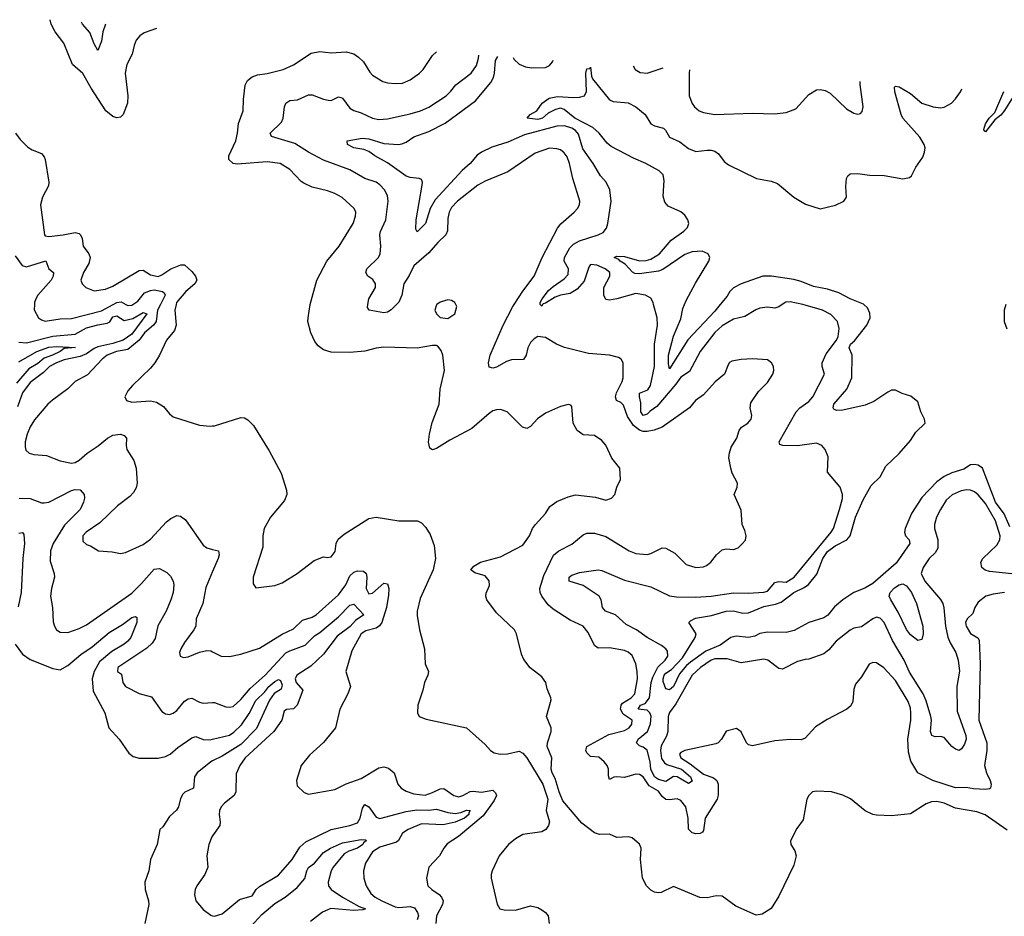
# Model space of a CAD drawing. Header units: inches. Extents: x 1245430 to 1420861, y 606325 to 671315.
# Tile 268 of 319: x 1388974 to 1394209, y 656748 to 661514. Entities that reach past the tile are written whole.
import ezdxf

# ---------------------------------------------------------------- set-up
doc = ezdxf.new("R2010")
doc.units = ezdxf.units.IN
doc.header["$MEASUREMENT"] = 0
for name, color, linetype in [('B3685', 7, 'Continuous'), ('B3686', 7, 'Continuous'), ('B3695', 7, 'Continuous'), ('B3696', 7, 'Continuous')]:
    doc.layers.add(name, color=color, linetype=linetype)

msp = doc.modelspace()

# ---------------------------------------------------------------- linework, layer by layer
at = {"layer": 'B3685', "color": 5}
for points, elevation in [([(1389722.3, 660000), (1389706.9, 659970), (1389700.3, 659910), (1389685.2, 659890), (1389638.3, 659850), (1389610.3, 659809.7), (1389550, 659761.6), (1389489.1, 659750), (1389439, 659730), (1389413.6, 659710), (1389334.4, 659625.6), (1389270, 659590.9), (1389230, 659552.1), (1389148, 659492), (1389123.6, 659470), (1389052.4, 659387.6), (1389030.2, 659350), (1389013.5, 659310), (1389004.1, 659270), (1389003.2, 659243.2), (1389006.5, 659226.5), (1389024.9, 659210), (1389050, 659203.1), (1389116.7, 659196.7), (1389190, 659168.9), (1389250, 659156.5), (1389270, 659159.6), (1389290, 659172.3), (1389332.4, 659210), (1389391.3, 659248.7), (1389440.8, 659290), (1389470, 659306.4), (1389511, 659310), (1389530, 659304.2), (1389543.1, 659290), (1389539.8, 659250), (1389544.6, 659230), (1389580.8, 659170), (1389593.8, 659130), (1389599.3, 659050), (1389594.1, 659025.9), (1389579.5, 659000.5), (1389559.8, 658980.2), (1389494, 658930), (1389400, 658840), (1389328.4, 658790), (1389310.8, 658770), (1389310, 658742), (1389330, 658724.7), (1389350, 658718), (1389394, 658690), (1389465.4, 658685.4), (1389510, 658676), (1389537.5, 658682.5), (1389630, 658724.9), (1389670, 658752.7), (1389755.7, 658844.3), (1389777.5, 658862.5), (1389810, 658878.4), (1389830, 658875.4), (1389855.7, 658855.7), (1389950, 658721.3), (1389970, 658706.3), (1390000, 658698.4)], 860), ([(1389052.9, 660000), (1389051.8, 659971.8), (1389074, 659930), (1389090, 659917.8), (1389110, 659911.8), (1389190, 659924.4), (1389250, 659926.5), (1389410, 659966), (1389471.2, 660000)], 860), ([(1389805.6, 660000), (1389799.4, 659970), (1389805.7, 659890), (1389798.2, 659861.8), (1389755.3, 659810), (1389717.1, 659730), (1389692.7, 659690), (1389670, 659662), (1389573.4, 659570), (1389550, 659541.2), (1389534, 659510), (1389542.8, 659490), (1389570, 659481.3), (1389670, 659488.4), (1389701.5, 659481.5), (1389738.1, 659458.1), (1389770, 659419), (1389790, 659402.5), (1389930, 659359), (1389987.4, 659352.6), (1390000, 659354.4)], 880), ([(1389538.9, 660000), (1389550, 659994), (1389570, 659996.2), (1389576, 660000)], 860), ([(1388970, 659799.3), (1389010, 659795.5), (1389150, 659832), (1389270, 659843.1), (1389330, 659875.5), (1389390, 659892.4), (1389439.9, 659900.1), (1389452.8, 659907.2), (1389470, 659933.8), (1389490, 659939), (1389530, 659914.6), (1389575.2, 659924.8), (1389630, 659957.8), (1389650, 659950.4), (1389570, 659842.9), (1389524.2, 659810), (1389470, 659792.8), (1389390, 659775.3), (1389370, 659766.4), (1389330, 659737.6), (1389296.7, 659723.3), (1389210, 659706.6), (1389170.1, 659690), (1389132.1, 659670), (1389101.6, 659638.4), (1389030, 659585.2), (1388990, 659529.7), (1388963.1, 659456.9)], 840), ([(1388970, 659694.7), (1389064.9, 659750), (1389130, 659773.4), (1389170, 659776.5), (1389270.9, 659770.9), (1389210, 659766.2), (1389189.3, 659750), (1389148.4, 659730), (1389104.6, 659715.4), (1389070, 659686.3), (1389022.3, 659657.7), (1388957.4, 659582.6)], 820), ([(1388971.4, 658971.4), (1389030, 658969.3), (1389090, 658946.3), (1389105, 658945), (1389130, 658950.1), (1389250, 659011.4), (1389270, 659017.1), (1389295.4, 659015.4), (1389317, 658990), (1389318.9, 658970), (1389314, 658950), (1389296.2, 658910), (1389213.1, 658826.9), (1389152.8, 658730), (1389138, 658690), (1389135.6, 658635.6), (1389158.2, 658570), (1389159.2, 658550), (1389143.2, 658490), (1389138.6, 658450), (1389148.3, 658390), (1389153.2, 658313.2), (1389159, 658290), (1389170, 658270.4), (1389190, 658257.8), (1389230, 658255.9), (1389290, 658277.4), (1389330, 658297.3), (1389570, 658466.5), (1389622.5, 658517.5), (1389690, 658593.9), (1389717.4, 658597.4), (1389756.4, 658576.4), (1389775.9, 658555.9), (1389789.5, 658530), (1389793.6, 658510), (1389789.5, 658470), (1389778.4, 658430), (1389753.4, 658370), (1389708.2, 658291.8), (1389695, 658225), (1389679.3, 658200.7), (1389650, 658173.7), (1389497, 658070), (1389494, 658050), (1389515.1, 658035.1), (1389522.6, 657990), (1389536.5, 657970), (1389610, 657932.3), (1389675.5, 657915.5), (1389730, 657837.1), (1389750, 657824.4), (1389770, 657821.6), (1389790, 657828.2), (1389810, 657842.4), (1389850, 657891.2), (1389870, 657904.5), (1389890, 657908.1), (1389930, 657886.7), (1389950, 657881.5), (1390000, 657884.6)], 840), ([(1388970, 658785.5), (1388990, 658788.2), (1388997.1, 658777.1), (1388999.2, 658730), (1388990.5, 658650), (1388981.8, 658470), (1388966.3, 658393.7)], 820), ([(1390000, 658581.2), (1389964.2, 658495.8), (1389948.7, 658411.3), (1389913.4, 658330), (1389910.3, 658290), (1389900.9, 658270), (1389850, 658203.5), (1389830.3, 658170), (1389823.7, 658150), (1389827.7, 658130), (1389844.4, 658124.4), (1389870, 658127.4), (1389930, 658151.5), (1389970, 658161.7), (1389990, 658158.7), (1390000, 658153.5)], 860), ([(1388950, 658194.9), (1388990, 658142.3), (1389030, 658113.4), (1389150, 658064.6), (1389190, 658057.6), (1389230, 658081.6), (1389299.9, 658140.1), (1389359.3, 658180.7), (1389450, 658256.8), (1389521.1, 658298.9), (1389570, 658336.9), (1389590, 658341.6), (1389596.5, 658336.5), (1389596.9, 658310), (1389564.4, 658230), (1389549.2, 658210), (1389530, 658194.8), (1389464.1, 658155.9), (1389398.9, 658101.1), (1389370.1, 658050.1), (1389360.1, 658010), (1389364.6, 657944.6), (1389426.9, 657830), (1389448.2, 657750), (1389503.8, 657690), (1389554.5, 657614.5), (1389578.4, 657598.4), (1389610, 657588), (1389710, 657589.3), (1389750, 657597.8), (1389775, 657610), (1389815.5, 657644.5), (1389890, 657696.6), (1389910, 657703.8), (1389950, 657687.3), (1389986.4, 657686.4), (1390000, 657689.7)], 820), ([(1390000, 657575), (1389990.1, 657570), (1389917.4, 657510), (1389904.4, 657490), (1389898.3, 657430), (1389852.9, 657407.2), (1389842.4, 657397.6), (1389830, 657373.6), (1389818.2, 657330), (1389807.5, 657312.5), (1389770, 657279.3), (1389735.8, 657224.2), (1389719.1, 657210), (1389704.4, 657130), (1389670.6, 657050), (1389661.6, 656990), (1389639.3, 656930), (1389641.6, 656890), (1389659.6, 656830), (1389660.2, 656810), (1389640.3, 656710)], 820), ([(1390000, 657176), (1389995.8, 657170), (1389980.2, 657130), (1389970.2, 657070.2), (1389975.3, 657010), (1389958.5, 656970), (1389916, 656910), (1389907.6, 656890), (1389903.7, 656863.7), (1389910.6, 656830), (1389950, 656784), (1389990, 656753.4), (1390000, 656750.9)], 840)]:
    msp.add_lwpolyline(points, dxfattribs=dict(at, elevation=elevation))
at = {"layer": 'B3686', "color": 5}
for points, elevation in [([(1389701.7, 661467.8), (1389635.3, 661444.7), (1389612.4, 661427.6), (1389594.5, 661405.5), (1389582.9, 661377.1), (1389572.4, 661330), (1389544.6, 661275.4), (1389534.8, 661230), (1389550.1, 661110), (1389547.8, 661070), (1389524.4, 661010), (1389510, 660995.6), (1389490, 660992.8), (1389470, 660999.8), (1389431.9, 661030), (1389354, 661150), (1389310, 661228.2), (1389255.8, 661275.8), (1389209.8, 661390), (1389163.5, 661450), (1389142, 661490), (1389136, 661513.9)], 880), ([(1389430.6, 661489.9), (1389416.1, 661450), (1389410, 661399), (1389390, 661349.3), (1389370, 661386), (1389346.6, 661446.6), (1389309, 661490), (1389303.2, 661500.3)], 860), ([(1388952.9, 660910), (1388976.3, 660876.3), (1389016.8, 660836.8), (1389041.5, 660821.5), (1389090, 660802.3), (1389104.3, 660784.3), (1389110.1, 660770.1), (1389128.8, 660650), (1389127.1, 660630), (1389095, 660570), (1389085.8, 660530), (1389106, 660370), (1389110, 660364.4), (1389130, 660362.2), (1389205.2, 660370), (1389270, 660383.5), (1389290, 660377.5), (1389297.5, 660370), (1389306.3, 660350), (1389312.6, 660310), (1389341.3, 660270), (1389348.4, 660250), (1389342.7, 660217.3), (1389314.4, 660170), (1389300.3, 660130), (1389307, 660110), (1389326.4, 660090), (1389370, 660073), (1389430, 660080.9), (1389470, 660097.5), (1389610, 660181.5), (1389630, 660182.7), (1389670, 660157.2), (1389710.6, 660149.4), (1389730, 660157.6), (1389777.6, 660190), (1389831, 660211), (1389850.1, 660210.1), (1389890, 660175), (1389909.4, 660150), (1389916.3, 660130), (1389905.8, 660110), (1389856.8, 660070), (1389807.6, 660010), (1389805.6, 660000)], 880), ([(1388950, 660258.7), (1388987.6, 660207.6), (1389010, 660200.5), (1389112.7, 660232.7), (1389130, 660190.4), (1389153.4, 660170), (1389152, 660150), (1389142.3, 660130), (1389070.8, 660050), (1389059.8, 660030), (1389053.3, 660010), (1389052.9, 660000)], 860), ([(1389576, 660000), (1389602.9, 660017.1), (1389637.5, 660062.5), (1389670, 660075.3), (1389690, 660077.9), (1389734, 660070), (1389742.9, 660062.9), (1389748, 660050), (1389722.3, 660000)], 860), ([(1389471.2, 660000), (1389491, 660011), (1389513.6, 660013.6), (1389538.9, 660000)], 860)]:
    msp.add_lwpolyline(points, dxfattribs=dict(at, elevation=elevation))
at = {"layer": 'B3695', "color": 5}
for points, elevation in [([(1394225.1, 657205.1), (1394106.6, 657286.6), (1394062.7, 657302.7), (1393950, 657323), (1393890, 657349.9), (1393850, 657358.9), (1393822.9, 657357.1), (1393793.7, 657346.3), (1393710, 657292.2), (1393610, 657282), (1393530, 657285), (1393510, 657289), (1393470, 657309), (1393391.7, 657371.7), (1393350, 657391.7), (1393290, 657409.7), (1393210, 657412.8), (1393190, 657409.4), (1393169.3, 657390.7), (1393159.5, 657370), (1393139.3, 657260.7), (1393105.3, 657214.7), (1393072.7, 657150), (1393074, 657130), (1393095.7, 657095.7), (1393102.2, 657070), (1393090, 657019.6), (1393010, 656856), (1392970.2, 656789.8), (1392921.3, 656758.7), (1392890, 656753.3), (1392782.3, 656802.3), (1392710, 656854.5), (1392677.5, 656857.5), (1392630, 656847), (1392590, 656847.8), (1392450, 656906), (1392385.4, 656874.6), (1392370, 656872.2), (1392350, 656876.4), (1392330, 656886.6), (1392306.4, 656910), (1392286.2, 656950), (1392275.6, 657050), (1392278.3, 657110), (1392270, 657131.5), (1392230, 657164.7), (1392210, 657171.2), (1392150, 657167), (1392110, 657185.1), (1392056.4, 657183.6), (1392030, 657191.5), (1391963.6, 657243.6), (1391862.2, 657362.2), (1391842.4, 657410), (1391821, 657481), (1391805.6, 657510), (1391800.7, 657530), (1391802.7, 657590), (1391779, 657650), (1391781.2, 657670), (1391800.7, 657730), (1391800.7, 657750), (1391775.1, 657810), (1391799.3, 657899.3), (1391799, 657910), (1391778, 657958), (1391771.8, 657990), (1391750, 658020.9), (1391688.6, 658068.6), (1391653.9, 658113.9), (1391641.7, 658141.7), (1391615.8, 658250), (1391605.1, 658270), (1391510, 658361.6), (1391458.7, 658430), (1391453.3, 658450), (1391454.9, 658465.1), (1391472.8, 658507.2), (1391470, 658532), (1391450, 658558.7), (1391394, 658574), (1391373.2, 658590), (1391389.3, 658610), (1391423.7, 658630), (1391530, 658659.5), (1391650, 658721.3), (1391685.6, 658770), (1391701.3, 658810), (1391716.4, 658830), (1391769.8, 658890), (1391793.8, 658926.2), (1391830, 658953.4), (1391890, 658978), (1391930, 658988.5), (1392036.5, 658976.5), (1392090, 658960.5), (1392121.2, 658970), (1392139.3, 658990), (1392149.2, 659030), (1392169.4, 659070.6), (1392166, 659130), (1392123.2, 659183.2), (1392090, 659251.8), (1392070, 659276.9), (1392030, 659303), (1391970, 659306.6), (1391938.7, 659330), (1391917.4, 659370), (1391910, 659458), (1391905.2, 659465.2), (1391890, 659469.3), (1391850, 659458.7), (1391770, 659422.2), (1391726.8, 659393.2), (1391690, 659351.8), (1391670, 659341.3), (1391647.7, 659347.7), (1391566, 659430), (1391530, 659442), (1391510, 659440.5), (1391490, 659434), (1391470, 659420.4), (1391378.3, 659341.7), (1391260.8, 659279.2), (1391190, 659234.3), (1391170, 659227.6), (1391155.6, 659235.6), (1391148.5, 659268.5), (1391152.8, 659310), (1391167, 659373), (1391205.1, 659470), (1391209.8, 659550.2), (1391232.6, 659650), (1391224.5, 659730), (1391215.6, 659755.6), (1391198, 659778), (1391190, 659782.7), (1391170, 659782.9), (1391088.1, 659768.1), (1390910, 659772.6), (1390870, 659768.2), (1390810, 659752.6), (1390730, 659745.4), (1390630, 659746), (1390590, 659759.6), (1390560.4, 659780.4), (1390543.1, 659803.1), (1390523, 659850), (1390506, 659910), (1390507.8, 659930), (1390519.2, 660000)], 880), ([(1390977.4, 660000), (1390950, 659971.8), (1390930, 659959.2), (1390910, 659955.7), (1390833.2, 659970), (1390824.4, 659984.4), (1390826.2, 660000)], 860), ([(1391191.4, 660000), (1391190, 659999), (1391180.7, 659970), (1391191, 659950), (1391210, 659931), (1391250, 659926), (1391288.7, 659950), (1391299, 659990), (1391293.5, 660000)], 880), ([(1394210, 658469), (1394150, 658461), (1394110.2, 658449.8), (1394070, 658418), (1394053.4, 658390), (1394042, 658358), (1394011.3, 658330), (1394002.8, 658310), (1394006.4, 658290), (1394030, 658250.8), (1394068.5, 658228.5), (1394075.6, 658215.6), (1394080.4, 658090), (1394073.3, 657790), (1394115.8, 657670), (1394116.2, 657630), (1394103.9, 657550), (1394113.7, 657510), (1394133.9, 657470), (1394139, 657450), (1394135.4, 657430), (1394130, 657425.3), (1394110, 657421.5), (1394045.7, 657425.7), (1394006.7, 657433.3), (1393950, 657431.4), (1393829.1, 657469.1), (1393749.8, 657510), (1393712.9, 657572.9), (1393699.9, 657619.9), (1393696.2, 657690), (1393712.2, 657790), (1393713, 657830), (1393710, 657854.5), (1393697.5, 657890), (1393630, 658001.8), (1393569, 658069), (1393530, 658095.1), (1393510, 658097.6), (1393490, 658087.6), (1393450, 658021.6), (1393418, 657982), (1393410, 657955.3), (1393404.2, 657890), (1393393, 657867), (1393371.7, 657848.4), (1393266.6, 657793.4), (1393205, 657755), (1393150, 657694.3), (1393130, 657686.6), (1393070, 657687.8), (1392990, 657680.5), (1392870, 657654.3), (1392850, 657659.7), (1392838.7, 657670), (1392810, 657729.2), (1392785.6, 657745.6), (1392730, 657732), (1392706.4, 657690), (1392688, 657670), (1392675.8, 657664.2), (1392510, 657628.6), (1392490, 657618.9), (1392482.8, 657610), (1392489.3, 657590), (1392538.7, 657558.7), (1392610, 657504), (1392663.4, 657483.4), (1392680.5, 657470), (1392687.7, 657450), (1392687.9, 657392.1), (1392683, 657370), (1392619.5, 657270), (1392610, 657204), (1392604.9, 657195.1), (1392591.5, 657188.5), (1392570, 657186.6), (1392550, 657191.1), (1392530.8, 657210.8), (1392527.9, 657270), (1392515.9, 657330), (1392490, 657363), (1392470, 657372.9), (1392430, 657367.3), (1392409.3, 657369.3), (1392390, 657384.1), (1392370, 657412.4), (1392321.4, 657441.4), (1392290, 657489), (1392270, 657502.2), (1392250, 657503.5), (1392190, 657485.4), (1392150, 657489.5), (1392133.2, 657486.8), (1392110, 657475.3), (1392105.1, 657494.9), (1392105.2, 657530), (1392097.2, 657550), (1392081.2, 657570), (1392053.6, 657593.6), (1392010, 657598.3), (1391990, 657616.2), (1391984.4, 657630), (1391990, 657651.3), (1392106.2, 657713.9), (1392190, 657735.5), (1392214.6, 657750), (1392229.8, 657770), (1392230.6, 657790), (1392182.9, 657822.9), (1392168.9, 657850), (1392171.5, 657870), (1392179.3, 657880.7), (1392225.7, 657910), (1392244.2, 657930), (1392258.6, 658010), (1392257.8, 658050), (1392250.5, 658090.5), (1392230, 658134), (1392210, 658151.5), (1392190, 658160.7), (1392110, 658175.1), (1392050, 658173.7), (1392030, 658188.2), (1391996.7, 658256.7), (1391970, 658289.8), (1391901.7, 658321.7), (1391810, 658380.9), (1391783.8, 658403.8), (1391750.4, 658450.4), (1391741.6, 658470), (1391740.4, 658490), (1391760.3, 658559.7), (1391813.1, 658666.9), (1391841.3, 658690), (1391910, 658726.2), (1391970, 658775.5), (1391990, 658785.4), (1392030, 658783.8), (1392090, 658767.2), (1392214.4, 658690), (1392250, 658676.9), (1392310, 658671.3), (1392330, 658675.8), (1392390, 658706.3), (1392410, 658704.6), (1392457.5, 658677.5), (1392518.3, 658618.3), (1392570, 658602.6), (1392610, 658606), (1392626.7, 658613.3), (1392649.3, 658630), (1392679, 658670), (1392710, 658696), (1392730, 658702), (1392770, 658698), (1392793.6, 658706.4), (1392814.6, 658725.4), (1392832.9, 658747.1), (1392836, 658770), (1392830, 658798), (1392816, 658830), (1392810, 658906), (1392773.2, 658990), (1392789.4, 659030), (1392790.9, 659050), (1392762.8, 659102.8), (1392754.8, 659130), (1392745.5, 659185.5), (1392748.2, 659211.8), (1392757.7, 659242.3), (1392787.1, 659290), (1392799.3, 659330), (1392812.8, 659347.2), (1392845.1, 659370), (1392863.6, 659390), (1392866.6, 659410), (1392858, 659450), (1392862.4, 659477.6), (1392902.9, 659537.1), (1392950, 659585.5), (1392978.7, 659630), (1392984.2, 659650), (1392981.6, 659670), (1392971.8, 659690), (1392950, 659705.6), (1392870, 659711), (1392810, 659708.5), (1392760.9, 659699.1), (1392748.9, 659691.1), (1392741.2, 659678.8), (1392721.7, 659630), (1392671.5, 659588.5), (1392610, 659520.4), (1392566.7, 659490), (1392535.3, 659450), (1392390, 659348.5), (1392347.8, 659332.2), (1392310, 659324.2), (1392290, 659324.5), (1392270, 659331.4), (1392237.4, 659357.4), (1392205.5, 659405.5), (1392184.7, 659464.7), (1392170, 659479.8), (1392148, 659490), (1392142.5, 659510), (1392147.1, 659530), (1392177.4, 659590), (1392182.7, 659610), (1392182.4, 659690), (1392171.8, 659710), (1392157.6, 659717.6), (1392110, 659731), (1391999.1, 659739.1), (1391870.8, 659770.8), (1391828.6, 659788.6), (1391770, 659825.1), (1391730, 659829.6), (1391710, 659818.3), (1391690, 659797.4), (1391676.5, 659770), (1391666.5, 659730), (1391652.7, 659707.3), (1391590, 659706.5), (1391562.1, 659697.9), (1391510, 659667.4), (1391490, 659661.3), (1391470, 659667), (1391466, 659690), (1391476.5, 659730), (1391544.1, 659890), (1391594.3, 659985.7), (1391603.4, 660000)], 860), ([(1391754.7, 660000), (1391750, 659992), (1391741.5, 660000)], 840), ([(1394250, 658568.6), (1394130, 658580.7), (1394107.6, 658587.6), (1394090, 658602), (1394084.8, 658630), (1394094.9, 658650), (1394170, 658720.5), (1394185.5, 658750), (1394186.7, 658770), (1394162.7, 658850), (1394110, 658941.5), (1394070, 658988), (1394050, 659004.1), (1394030, 659012.7), (1394010, 659014.9), (1393979.1, 659010), (1393931.5, 658988.5), (1393900.8, 658959.2), (1393869.4, 658910), (1393848.6, 658870), (1393837.8, 658830), (1393837.8, 658810), (1393856.3, 658750), (1393855.3, 658704.7), (1393840.8, 658679.2), (1393810.3, 658650), (1393778, 658602), (1393767.7, 658570), (1393786.4, 658530), (1393870, 658431.2), (1393882, 658410), (1393887.7, 658387.7), (1393896.1, 658290), (1393908.4, 658231.6), (1393921.2, 658201.2), (1393951.9, 658150), (1393964.1, 658110), (1393970.7, 658050.7), (1393956.8, 657970), (1393958, 657838), (1394004.5, 657710), (1394006.7, 657690), (1393997.3, 657662.7), (1393981.3, 657638.7), (1393970, 657629.7), (1393950, 657636.4), (1393930, 657651.1), (1393890, 657698.7), (1393870, 657704.2), (1393842.5, 657702.5), (1393824.4, 657710), (1393816.1, 657730), (1393821.7, 657790), (1393819.1, 657810), (1393793.4, 657893.4), (1393777.4, 657930), (1393705.5, 658045.5), (1393677.7, 658110), (1393614.5, 658214.5), (1393570, 658309.8), (1393550, 658332.1), (1393530, 658338.2), (1393510, 658329.8), (1393450, 658287.4), (1393410, 658280.4), (1393390, 658269.7), (1393315.5, 658210), (1393275.9, 658164.1), (1393250, 658144), (1393170, 658115.3), (1393150, 658114), (1393110, 658102), (1393030, 658060.9), (1393010, 658064.7), (1392952.6, 658110), (1392930, 658114.6), (1392810, 658095.2), (1392736, 658116), (1392670, 658116.5), (1392650, 658109.3), (1392594.8, 658070), (1392549.7, 658030), (1392462, 657878), (1392428.5, 657831.5), (1392422.7, 657810), (1392421.1, 657730), (1392413.7, 657706.3), (1392385.1, 657654.9), (1392380.6, 657630), (1392387.3, 657587.3), (1392403, 657563), (1392414.7, 657554.7), (1392492.3, 657530), (1392541.7, 657490), (1392550, 657465.6), (1392530, 657453.4), (1392470.3, 657490.3), (1392450, 657491.8), (1392410, 657465.4), (1392370, 657475.9), (1392348.7, 657488.7), (1392330.4, 657530), (1392326.2, 657570), (1392311.3, 657631.3), (1392290, 657647.7), (1392270, 657653.6), (1392254.1, 657670), (1392261.9, 657690), (1392311.6, 657730), (1392328.1, 657771.9), (1392331.7, 657811.7), (1392324.3, 657830), (1392310, 657844), (1392263, 657850), (1392274.7, 657870), (1392299.9, 657880.1), (1392323.6, 657910), (1392331.7, 657990), (1392340.2, 658019.8), (1392367.3, 658072.7), (1392406.5, 658110), (1392420.5, 658130), (1392418.1, 658158.1), (1392410.5, 658170.5), (1392387.5, 658187.5), (1392310, 658230.7), (1392254.5, 658270), (1392198.8, 658298.8), (1392141.5, 658350), (1392089.7, 658370), (1392072.1, 658390), (1392065.1, 658430), (1392054.4, 658450), (1391970, 658506.8), (1391896.3, 658530), (1391896.5, 658550), (1391910, 658561.8), (1391950, 658576.4), (1392050, 658589.1), (1392070, 658586.5), (1392190, 658534), (1392330, 658498.6), (1392430, 658452.3), (1392467.1, 658447), (1392570, 658444.6), (1392650, 658449.1), (1392770, 658468.2), (1392850, 658465), (1392930, 658470.8), (1392950, 658476.1), (1392990, 658522.3), (1393010, 658527.3), (1393050, 658525), (1393092.2, 658550), (1393289, 658790), (1393300.3, 658810), (1393333.7, 658910), (1393348.2, 658968.2), (1393348.4, 658990), (1393336.3, 659030), (1393269.7, 659109.7), (1393272, 659190), (1393257.4, 659230), (1393239.7, 659250), (1393210, 659263.5), (1393110, 659249.1), (1393031.1, 659251.1), (1393015.5, 659255.5), (1393011.6, 659270), (1393102.4, 659430), (1393121.7, 659450), (1393170, 659484.7), (1393190.5, 659510), (1393253.1, 659630), (1393240.9, 659670), (1393241.6, 659690), (1393261.6, 659738.4), (1393316.9, 659810), (1393326.5, 659830), (1393332, 659872), (1393322.2, 659910), (1393287.6, 659947.6), (1393242.4, 659970), (1393150, 659997.3), (1393137.5, 660000)], 840), ([(1393028.7, 660000), (1393010, 659987.8), (1392990, 659981.2), (1392950, 659986.2), (1392910, 659980.8), (1392888, 659972), (1392830, 659936.2), (1392770, 659921.8), (1392710, 659886.4), (1392670, 659851.2), (1392592.4, 659750), (1392535.9, 659644.1), (1392490, 659614.4), (1392463.3, 659576.7), (1392362.4, 659457.6), (1392326.1, 659433.9), (1392310, 659417.5), (1392290, 659409.9), (1392276.6, 659430), (1392276.8, 659476.8), (1392269.1, 659510), (1392270.5, 659529.5), (1392313.3, 659546.7), (1392328.9, 659570), (1392350.3, 659670), (1392348.7, 659790), (1392365.2, 659890), (1392362.8, 659930), (1392344.3, 660000)], 840), ([(1394238.5, 658818.5), (1394207.7, 658887.7), (1394162.2, 658950), (1394093.6, 659130), (1394070, 659146.1), (1394050, 659149.9), (1394030, 659147.5), (1393994.5, 659125.5), (1393930, 659105.1), (1393890, 659085.8), (1393850, 659056.9), (1393770, 658974), (1393715.9, 658890), (1393682.4, 658810), (1393679.4, 658790), (1393683.1, 658770), (1393703.6, 658750), (1393707.8, 658730), (1393634.1, 658625.9), (1393510, 658517.4), (1393467.5, 658492.5), (1393410, 658468.5), (1393350, 658430.7), (1393306.3, 658393.7), (1393271.7, 658348.3), (1393250, 658333.8), (1393170, 658310.6), (1393091.9, 658268.1), (1393050, 658256.3), (1392950, 658257.9), (1392910, 658251), (1392882, 658238), (1392850, 658230.8), (1392783.7, 658236.3), (1392755.8, 658230), (1392698, 658190), (1392623.1, 658156.9), (1392541.7, 658098.3), (1392519.6, 658080.4), (1392483, 658037), (1392450, 657969), (1392430, 657952.6), (1392410, 657957.4), (1392395.4, 657995.4), (1392394.8, 658010), (1392401.5, 658030), (1392410, 658041.2), (1392439.3, 658060.7), (1392497.9, 658122.1), (1392565.5, 658230), (1392571.2, 658250), (1392532.8, 658310), (1392540.9, 658319.1), (1392566.7, 658333.3), (1392652.8, 658347.2), (1392730, 658370.7), (1392770, 658371.9), (1392819.6, 658359.6), (1392850, 658360.5), (1392930, 658394.3), (1392993.5, 658406.5), (1393022.9, 658417.1), (1393090, 658468.4), (1393145, 658495), (1393167.8, 658512.2), (1393212.5, 658567.5), (1393244.2, 658650), (1393270, 658687.4), (1393310, 658716.9), (1393371.7, 658750), (1393389, 658770), (1393418.1, 658870), (1393458.5, 658961.5), (1393501.2, 659038.8), (1393550, 659083.6), (1393579.8, 659140.2), (1393650, 659207.2), (1393710, 659277.2), (1393738.1, 659321.9), (1393788.2, 659370), (1393785.4, 659390), (1393765.8, 659430), (1393750, 659482.7), (1393712, 659512), (1393666.7, 659526.7), (1393630, 659545.2), (1393610, 659544.5), (1393590, 659534.7), (1393515.7, 659484.3), (1393470, 659464.2), (1393350, 659437.7), (1393316.2, 659436.2), (1393303.2, 659443.2), (1393298.9, 659450), (1393302.1, 659470), (1393371.8, 659550), (1393399.1, 659610), (1393399.5, 659730), (1393383.7, 659770), (1393391.4, 659790), (1393412.9, 659807.1), (1393478.8, 659890), (1393495.2, 659930), (1393494.6, 659954.6), (1393482.4, 659982.4), (1393462.6, 660000)], 820), ([(1392699.1, 660000), (1392670, 659964), (1392527.1, 659812.9), (1392430, 659657.6), (1392424.2, 659684.2), (1392424.1, 659730), (1392450, 659832.4), (1392490, 659923.6), (1392500.7, 659979.3), (1392509, 660000)], 820), ([(1394217.6, 660000), (1394208.4, 659970), (1394208.2, 659910), (1394222, 659870)], 820), ([(1390000, 659354.4), (1390010, 659355.8), (1390150, 659398.8), (1390170, 659397), (1390187.6, 659387.6), (1390216.9, 659356.9), (1390301.5, 659221.5), (1390363.7, 659103.7), (1390392.6, 659012.6), (1390394.3, 658990), (1390382.2, 658957.8), (1390308.4, 658870), (1390273.7, 658810), (1390266.4, 658770), (1390267.4, 658710), (1390216.5, 658550), (1390215.9, 658515.9), (1390230, 658494.8), (1390330, 658507.2), (1390370, 658520.4), (1390450, 658570.4), (1390540.3, 658639.7), (1390590, 658659.5), (1390610, 658655.8), (1390630, 658659.1), (1390652.2, 658687.8), (1390656.4, 658730), (1390667.9, 658752.1), (1390700, 658780), (1390830, 658862.9), (1390870, 658870.2), (1390990, 658850.5), (1391090, 658850.6), (1391110, 658839.3), (1391134.5, 658814.5), (1391156.9, 658776.9), (1391178.6, 658718.6), (1391184.9, 658650), (1391172.9, 658590), (1391103.2, 658436.8), (1391087.8, 658370), (1391086.8, 658346.8), (1391099.5, 658270), (1391126.4, 658170), (1391130.4, 658090.4), (1391147.3, 658050), (1391144.9, 658030), (1391126.4, 657990), (1391118, 657950), (1391090.4, 657870), (1391088.5, 657830), (1391099.1, 657810), (1391135.9, 657795.9), (1391350.4, 657750.4), (1391450, 657661.6), (1391477, 657630), (1391497, 657617), (1391530.9, 657609.1), (1391568.7, 657611.3), (1391630, 657625.5), (1391650, 657614.9), (1391670.2, 657590.2), (1391755.3, 657450), (1391782, 657370), (1391773, 657310), (1391790.3, 657250.3), (1391786.3, 657230), (1391771.2, 657208.8), (1391750, 657197.6), (1391650, 657183), (1391610, 657159.7), (1391572.7, 657130), (1391524.4, 657070), (1391486.7, 656990), (1391480.3, 656970), (1391480.3, 656950), (1391512.7, 656812.7), (1391527.9, 656787.9), (1391550, 656782), (1391610, 656780.5), (1391690, 656803.8), (1391730, 656794.4), (1391750, 656783.1), (1391770, 656768.4), (1391784.2, 656750), (1391790.2, 656710)], 880), ([(1390000, 658698.4), (1390032, 658690), (1390034.6, 658670), (1390028.9, 658650), (1390000, 658581.2)], 860), ([(1390000, 658153.5), (1390046, 658130), (1390090, 658129.2), (1390150, 658142), (1390250, 658172.8), (1390370, 658247.1), (1390430, 658275.8), (1390478.5, 658321.5), (1390530, 658338.4), (1390550, 658350.2), (1390670, 658457.4), (1390708.2, 658510), (1390730, 658558), (1390750, 658576.8), (1390770, 658584.4), (1390802.9, 658582.9), (1390816.3, 658570), (1390819.8, 658550), (1390816.3, 658490), (1390830, 658462.8), (1390850, 658465.8), (1390910, 658519.6), (1390930, 658514.9), (1390936.4, 658490), (1390935, 658455), (1390924.7, 658390), (1390900.6, 658310), (1390887.7, 658292.3), (1390870, 658279.6), (1390813.8, 658266.1), (1390790.3, 658250), (1390740.4, 658159.6), (1390708.9, 658050), (1390732.4, 657970), (1390718.7, 657930), (1390677, 657850), (1390653.1, 657750), (1390590, 657671.8), (1390515.8, 657604.2), (1390470.8, 657550), (1390446, 657470), (1390450, 657442), (1390486, 657406), (1390510, 657398), (1390650, 657422), (1390710, 657452.9), (1390790, 657480.7), (1390883.4, 657536.6), (1390910, 657542), (1390935.8, 657535.8), (1390965.8, 657510), (1390985.3, 657450), (1391002, 657430), (1391030, 657412.4), (1391070, 657398.5), (1391130, 657392.8), (1391170, 657405.3), (1391210, 657425.6), (1391230, 657428), (1391282.3, 657390), (1391310, 657383.7), (1391330, 657389.5), (1391368.6, 657411.4), (1391386.2, 657413.8), (1391430, 657407.2), (1391490, 657417.9), (1391504.2, 657404.2), (1391508.6, 657390), (1391496.9, 657363.1), (1391437.7, 657282.3), (1391308.2, 657171.8), (1391247.5, 657132.5), (1391228.7, 657110), (1391206.4, 657070), (1391150.3, 657009.7), (1391136.4, 656950), (1391144.9, 656910), (1391164.9, 656890), (1391204, 656864), (1391217.6, 656850), (1391225, 656830), (1391221.6, 656810), (1391190.2, 656750), (1391186, 656710)], 860), ([(1390000, 657884.6), (1390010, 657885.3), (1390070, 657862), (1390090, 657859.5), (1390110, 657864), (1390150, 657899.7), (1390200.2, 657959.8), (1390279.1, 658030), (1390390, 658147.9), (1390410, 658159.5), (1390492.6, 658190), (1390541.2, 658238.8), (1390570, 658256.7), (1390670, 658339.3), (1390730, 658401.5), (1390750, 658406.4), (1390803.2, 658350), (1390759.7, 658320.3), (1390730.8, 658289.2), (1390662.2, 658237.8), (1390590, 658140.7), (1390522.7, 658077.3), (1390447, 658030), (1390439.8, 658010), (1390445, 657990), (1390480.6, 657950), (1390450, 657869.8), (1390430, 657851.2), (1390393.1, 657846.9), (1390381.3, 657838.7), (1390368.9, 657790), (1390325.3, 657730), (1390173.8, 657590), (1390143.9, 657550), (1390126.1, 657506.1), (1390122.9, 657410), (1390115.2, 657390), (1390063.9, 657350), (1390046.2, 657330), (1390036.9, 657310), (1390034.7, 657290), (1390040.7, 657250), (1390037.8, 657230), (1390000, 657176)], 840), ([(1390000, 657689.7), (1390090, 657711.6), (1390113.5, 657726.5), (1390154.5, 657765.5), (1390194.2, 657825.8), (1390230, 657895.7), (1390278.5, 657941.5), (1390299.3, 657970), (1390330, 657996.3), (1390350, 658006.5), (1390361, 658001), (1390370, 657976), (1390363.7, 657956.3), (1390328, 657932), (1390302.6, 657897.4), (1390233.2, 657746.8), (1390150, 657660.7), (1390050, 657600.1), (1390000, 657575)], 820), ([(1390000, 656750.9), (1390010, 656748.4), (1390050, 656762), (1390142.8, 656837.2), (1390210, 656856.5), (1390232.4, 656890), (1390250, 656906.5), (1390350, 656966.4), (1390423.4, 657050), (1390464.3, 657115.7), (1390496.1, 657143.9), (1390630, 657210.1), (1390729.6, 657230), (1390770, 657244.6), (1390784.7, 657270), (1390797.5, 657322.5), (1390810, 657342.4), (1390830, 657329.2), (1390870, 657275.6), (1390890, 657267.4), (1391030, 657305.7), (1391085.4, 657314.6), (1391150, 657311.8), (1391190, 657317.4), (1391250, 657299.9), (1391290, 657295), (1391320.5, 657299.5), (1391350, 657312.2), (1391370.1, 657310), (1391361.9, 657298.1), (1391362, 657290), (1391339.8, 657270), (1391290, 657248.7), (1391225, 657235), (1391110, 657240), (1391038.9, 657210), (1391010.1, 657190), (1390988.4, 657151.6), (1390977.3, 657142.7), (1390890, 657116.2), (1390850, 657090.4), (1390813.4, 657030), (1390803, 656990), (1390803.5, 656950), (1390816.8, 656910), (1390840.6, 656870), (1390863.8, 656850), (1390899.3, 656830), (1390970, 656798.9), (1390990, 656795.2), (1391050, 656799.7), (1391073.5, 656793.5), (1391090, 656768.4), (1391093.9, 656750), (1391087.9, 656730)], 840), ([(1390145, 656630), (1390261.8, 656758.2), (1390330, 656815.4), (1390386.3, 656850), (1390450, 656901.3), (1390490, 656949.3), (1390500.6, 656990), (1390510, 657007.1), (1390541.3, 657030), (1390590, 657086.7), (1390626.2, 657110), (1390690, 657138.3), (1390790, 657156.8), (1390815, 657155), (1390816.5, 657150), (1390801.4, 657138.6), (1390798.1, 657130), (1390770.1, 657110), (1390724.8, 657095.2), (1390700.3, 657079.7), (1390641.5, 657010), (1390630.6, 656990), (1390615, 656930), (1390616.5, 656910), (1390630.3, 656890), (1390690, 656850.1), (1390780, 656800), (1390812.3, 656787.7), (1390798.3, 656781.7), (1390750, 656779), (1390627.8, 656790), (1390583.8, 656770), (1390520.1, 656719.9)], 820)]:
    msp.add_lwpolyline(points, dxfattribs=dict(at, elevation=elevation))
at = {"layer": 'B3695', "color": 5, "elevation": 820}
msp.add_lwpolyline([(1393750, 658214.5), (1393710, 658244.2), (1393690, 658272.8), (1393645.1, 658365.1), (1393605.3, 658430), (1393597.1, 658450), (1393602.4, 658470), (1393625.3, 658494.7), (1393650, 658510.8), (1393670, 658515.3), (1393690, 658505), (1393715.1, 658470), (1393742.7, 658410), (1393775.9, 658290), (1393778, 658250), (1393770, 658219)], close=True, dxfattribs=at)
at = {"layer": 'B3696', "color": 5}
for points, elevation in [([(1390519.2, 660000), (1390519.3, 660000.7), (1390553.6, 660130), (1390607.3, 660230), (1390673.7, 660310), (1390746.6, 660430), (1390760.5, 660470), (1390761.6, 660490), (1390751.8, 660510), (1390688.7, 660568.7), (1390650, 660589.7), (1390610, 660605.1), (1390530, 660624.5), (1390484.5, 660644.5), (1390470, 660654), (1390410, 660718.4), (1390359.5, 660750), (1390290, 660758), (1390130, 660745.7), (1390109.2, 660750), (1390086.6, 660770), (1390086.9, 660790), (1390122.9, 660870), (1390132.7, 660910), (1390138, 660962), (1390163, 661030), (1390163.5, 661090), (1390173.9, 661166.1), (1390185.1, 661190), (1390210, 661210.3), (1390239.1, 661220.9), (1390290, 661228.4), (1390376, 661250), (1390430, 661273.1), (1390524.9, 661335.1), (1390570, 661344.2), (1390630, 661337), (1390710, 661342.3), (1390750, 661331.7), (1390775.6, 661315.6), (1390803.1, 661290), (1390835.4, 661235.4), (1390850, 661219.3), (1390905.7, 661185.7), (1390930, 661178.7), (1390970, 661174.9), (1391010, 661177.4), (1391050, 661193.7), (1391099.6, 661230), (1391119.7, 661250), (1391170, 661323), (1391189.6, 661342.3)], 880), ([(1390826.2, 660000), (1390829.8, 660030), (1390865.3, 660090), (1390866.2, 660110), (1390852.4, 660132.4), (1390825.1, 660150), (1390814.2, 660170), (1390820.3, 660190), (1390881.2, 660250), (1390891.1, 660270), (1390895.3, 660310), (1390889.9, 660370), (1390892.3, 660387.7), (1390920.2, 660450), (1390934, 660550), (1390930, 660578.7), (1390914.5, 660610), (1390890, 660636.8), (1390870, 660650.6), (1390810, 660670.6), (1390730, 660715.4), (1390590, 660767.6), (1390510, 660809.8), (1390436.6, 660856.6), (1390312.3, 660892.3), (1390306.2, 660910), (1390367.1, 660970), (1390374.8, 660990), (1390382.4, 661050), (1390390, 661070.3), (1390410, 661085.2), (1390451.9, 661088.1), (1390510, 661115), (1390530, 661115.2), (1390590, 661091), (1390613.8, 661086.2), (1390630, 661085.2), (1390670, 661104.4), (1390681, 661101), (1390690, 661097.4), (1390730, 661044.1), (1390750, 661031), (1390790, 661018.3), (1390850, 660990.9), (1390883.3, 660983.3), (1390930, 660986.8), (1391050, 661014.2), (1391106, 661030), (1391150, 661048.8), (1391241.1, 661110), (1391266.4, 661133.6), (1391292.3, 661167.7), (1391374, 661230), (1391402.4, 661270), (1391413.7, 661310), (1391415.2, 661326.1)], 860), ([(1391741.5, 660000), (1391740.7, 660000.7), (1391741, 660010), (1391751.8, 660030), (1391785.9, 660074.1), (1391810, 660096), (1391870, 660136.6), (1391890, 660159.6), (1391892.6, 660190), (1391869.9, 660229.9), (1391870.4, 660250), (1391899.6, 660300.4), (1391919.3, 660320.7), (1391950, 660338.8), (1392049.9, 660370.1), (1392076.6, 660383.4), (1392094.8, 660405.2), (1392102, 660430), (1392119.8, 660550), (1392112.5, 660610), (1392091.9, 660650), (1392063.2, 660683.2), (1392023.8, 660750), (1391968, 660828), (1391944.8, 660904.8), (1391930, 660924.9), (1391910, 660937.1), (1391870.8, 660949.2), (1391830, 660948.1), (1391657.9, 660902.1), (1391570, 660863.2), (1391484.5, 660835.5), (1391429.6, 660810.5), (1391406.8, 660793.2), (1391369.2, 660750), (1391327.7, 660712.3), (1391183.7, 660556.3), (1391157.4, 660510), (1391132.5, 660430), (1391090, 660387.8), (1391087, 660387), (1391081.1, 660401.1), (1391081.8, 660450), (1391114, 660634), (1391115.1, 660650), (1391110, 660664), (1391098, 660670), (1391050, 660675.2), (1391030, 660682.7), (1390930, 660753.2), (1390862.2, 660790), (1390830, 660813.2), (1390804, 660824), (1390750, 660833.3), (1390717.6, 660850), (1390716, 660870), (1390795.2, 660884.8), (1390830, 660880.1), (1390910, 660855.8), (1390988.8, 660851.2), (1391006, 660854), (1391030, 660863.6), (1391069.2, 660890.8), (1391150, 660920.2), (1391236.8, 660963.2), (1391397.5, 661082.5), (1391479.6, 661180.4), (1391493.5, 661206.5), (1391499.3, 661230), (1391503.5, 661296.5), (1391516.3, 661319)], 840), ([(1391597.3, 661313.4), (1391603, 661303), (1391630, 661277.3), (1391663.4, 661263.4), (1391697.4, 661257.4), (1391770, 661260.5), (1391790.4, 661269.6), (1391807.2, 661290), (1391810.7, 661298.5)], 840), ([(1392509, 660000), (1392517.8, 660022.2), (1392567.1, 660112.9), (1392638.8, 660230), (1392643.9, 660250), (1392635.4, 660270), (1392602.7, 660282.7), (1392550, 660280.4), (1392510, 660265.4), (1392393.4, 660186.6), (1392370, 660177.5), (1392270, 660162.2), (1392244.3, 660164.3), (1392231.7, 660171.7), (1392194.1, 660214.1), (1392167, 660230), (1392159.5, 660239.5), (1392135.1, 660250), (1392150, 660256.1), (1392190, 660255.7), (1392270, 660232.4), (1392305.4, 660234.6), (1392330, 660241.9), (1392375.7, 660270), (1392438.8, 660341.2), (1392504.5, 660390), (1392524.5, 660410), (1392531.9, 660430), (1392526.8, 660450), (1392510, 660474.5), (1392490, 660491.8), (1392422.7, 660522.7), (1392404, 660544), (1392395.8, 660575.8), (1392401.7, 660658.3), (1392395, 660690), (1392374.4, 660710), (1392302.9, 660750), (1392237.8, 660777.8), (1392119.1, 660839.1), (1392096.9, 660856.9), (1392056, 660910), (1392021.3, 660941.3), (1391926, 660990), (1391870, 661037.3), (1391850, 661042.9), (1391822.8, 661037.2), (1391783.3, 661016.7), (1391753.7, 660990), (1391730, 660983), (1391673.2, 660990), (1391688.7, 661010), (1391723.7, 661030), (1391751.8, 661070), (1391790, 661097), (1391833.9, 661106.1), (1391919.1, 661100.9), (1391950, 661102.6), (1391976.9, 661110), (1391987.9, 661132.1), (1391983.8, 661230), (1391990, 661252.4), (1392006, 661254), (1392010, 661262), (1392014.5, 661214.5), (1392020.1, 661200.1), (1392110, 661088.8), (1392130, 661079), (1392210, 661071.1), (1392250, 661050.2), (1392299, 661010), (1392330, 660960.9), (1392350, 660950.2), (1392396.6, 660936.6), (1392407.3, 660927.3), (1392430, 660889.2), (1392484.6, 660864.6), (1392530, 660829.2), (1392570, 660813.1), (1392630, 660821.1), (1392650, 660821.1), (1392670, 660814.9), (1392690, 660800.5), (1392720.3, 660760.3), (1392742.8, 660742.8), (1392892, 660670), (1392970, 660654.8), (1393003, 660643), (1393090.8, 660570), (1393152.8, 660532.8), (1393230, 660508.9), (1393312.2, 660527.8), (1393356, 660550), (1393369.6, 660570), (1393367.1, 660627.1), (1393370.8, 660669.2), (1393376.6, 660683.4), (1393390, 660694.9), (1393430, 660696.9), (1393492.3, 660687.7), (1393570, 660684.9), (1393670, 660668.4), (1393704.7, 660675.3), (1393715.8, 660684.2), (1393739.7, 660730), (1393776.8, 660783.2), (1393785.8, 660810), (1393787.6, 660832.4), (1393783.9, 660850), (1393760.7, 660890), (1393670.4, 660990), (1393660.9, 661010), (1393627.3, 661130), (1393625.5, 661154.5), (1393630, 661160.4), (1393650, 661157.3), (1393710, 661121.5), (1393770, 661071), (1393830.8, 661050), (1393870, 661045.8), (1393890, 661049.2), (1393928.2, 661070), (1393950, 661092.9), (1393976.5, 661130), (1393983.6, 661147)], 820), ([(1392235.7, 661268.9), (1392246.4, 661250), (1392273.8, 661233.8), (1392310, 661230.3), (1392395.5, 661257.7)], 840), ([(1392536.3, 661247.9), (1392533.3, 661230), (1392534.4, 661110), (1392549, 661069), (1392562, 661050), (1392586.7, 661030), (1392610, 661020.2), (1392670, 661010.2), (1392870, 661017.2), (1392986.7, 661013.3), (1393050, 661021.3), (1393100.1, 661039.9), (1393170, 661115.5), (1393210, 661140.5), (1393230, 661143), (1393256.7, 661136.7), (1393283.8, 661123.8), (1393370, 661040.7), (1393410, 661017.3), (1393430, 661011), (1393444, 661016), (1393453.6, 661026.4), (1393459, 661050), (1393443.1, 661170), (1393442.1, 661184.8)], 840), ([(1394110, 660918.4), (1394102.3, 660922.3), (1394100.5, 660930), (1394110, 660960.4), (1394129, 660990), (1394158.7, 661021.3), (1394207.5, 661131.4)], 780), ([(1394272.1, 661126.9), (1394263.2, 661116.8), (1394210, 661030.9), (1394190, 661006.6), (1394158.5, 660981.5), (1394110, 660918.4)], 780), ([(1391603.4, 660000), (1391649, 660071), (1391710, 660150.3), (1391752.2, 660250), (1391833.8, 660406.2), (1391851.8, 660428.2), (1391921.5, 660490), (1391940.4, 660510), (1391951.1, 660530), (1391952.6, 660550), (1391916.1, 660670), (1391898.1, 660750), (1391884.5, 660784.5), (1391870, 660806.6), (1391850, 660821.8), (1391830, 660828.3), (1391790.6, 660830.6), (1391715.2, 660804.8), (1391570, 660705.8), (1391450, 660656.2), (1391410, 660633.6), (1391302.6, 660550), (1391270, 660516.4), (1391257.2, 660490), (1391250, 660458), (1391249, 660391), (1391240.2, 660370), (1391196.9, 660330), (1391150, 660275.1), (1391070, 660204.8), (1391045.6, 660154.4), (1391016.9, 660110), (1391005.2, 660050), (1390990, 660012.9), (1390977.4, 660000)], 860), ([(1392344.3, 660000), (1392341.6, 660010), (1392330, 660033.2), (1392302, 660050), (1392250, 660058.9), (1392149.7, 660029.7), (1392110, 660022.4), (1392090, 660026.6), (1392079.6, 660050), (1392079.7, 660090), (1392111.1, 660150), (1392112.6, 660170), (1392088, 660190), (1392042, 660210), (1392010, 660213.4), (1392001, 660199), (1391975.2, 660124.8), (1391937.7, 660082.3), (1391901.9, 660058.1), (1391850, 660049.9), (1391820.6, 660039.4), (1391770, 660006.6), (1391756.7, 660003.3), (1391754.7, 660000)], 840), ([(1393462.6, 660000), (1393461.2, 660001.2), (1393390, 660029.3), (1393330, 660061.9), (1393270, 660080.8), (1393195.5, 660095.5), (1393130, 660122.3), (1393090, 660133), (1392971.4, 660151.4), (1392924.9, 660150), (1392810, 660110.4), (1392770, 660088.6), (1392749.6, 660070), (1392735.3, 660044.7), (1392699.1, 660000)], 820), ([(1391293.5, 660000), (1391288, 660010), (1391270, 660022), (1391250, 660025.2), (1391210, 660013.2), (1391191.4, 660000)], 880), ([(1393137.5, 660000), (1393070, 660014.8), (1393047.6, 660012.4), (1393028.7, 660000)], 840)]:
    msp.add_lwpolyline(points, dxfattribs=dict(at, elevation=elevation))

doc.saveas('drawing.dxf')
